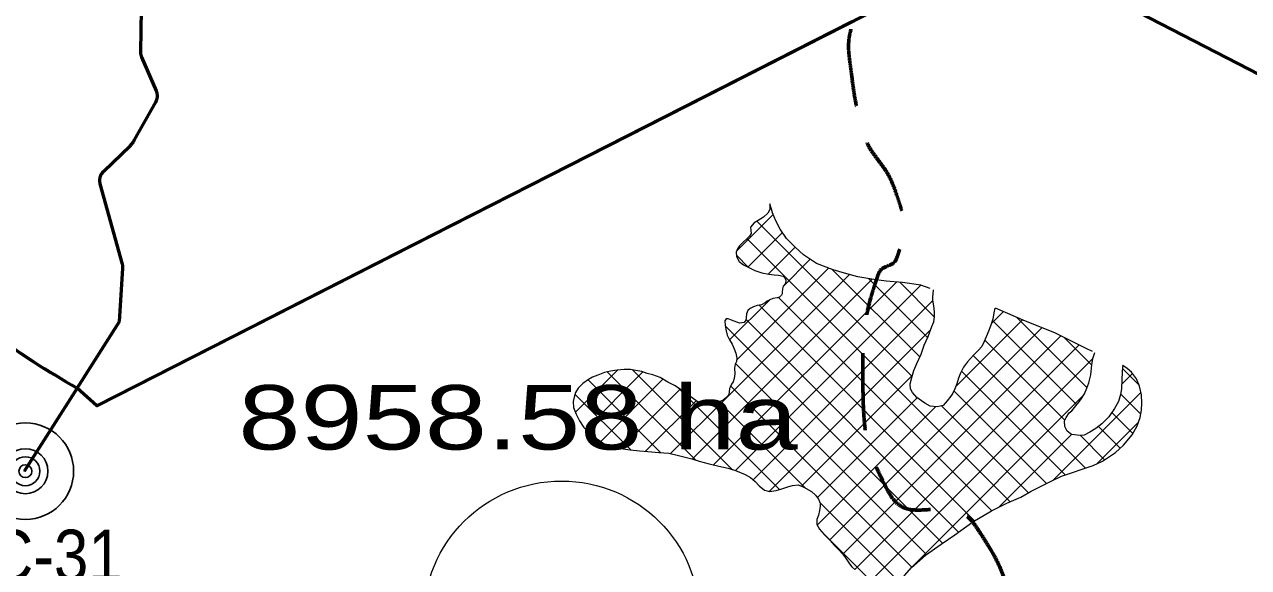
# Model space of a CAD drawing. Extents: x -1643653 to 4543381, y 1624270 to 13878484.
# Drawn here: x 743353 to 752870, y 8938782 to 8943002 of the extents above; entities that cross this region are included whole.
import ezdxf

# ---------------------------------------------------------------- set-up
doc = ezdxf.new("R2010")
doc.units = 0
doc.header["$LTSCALE"] = 200
doc.linetypes.add('MEDIUM_DASHED', pattern=[4.5, 3, -1.5])
for name, color, linetype, lineweight in [('1', 7, 'Continuous', 13), ('10', 7, 'MEDIUM_DASHED', 60), ('15', 7, 'Continuous', 25), ('27', 7, 'Continuous', 53), ('29', 7, 'Continuous', 13), ('45', 7, 'Continuous', 13), ('60', 7, 'Continuous', 53)]:
    doc.layers.add(name, color=color, linetype=linetype, lineweight=lineweight)
doc.layers.add('63', color=7, linetype='Continuous')

msp = doc.modelspace()

# ---------------------------------------------------------------- linework, layer by layer
at = {"layer": '1', "lineweight": 25}
msp.add_spline([(814781, 9009175.5), (814787.2, 9009173.4), (814796.9, 9009173.4), (814799.4, 9009172.4), (814805.1, 9009174.5), (814805.6, 9009176.5), (814811.7, 9009179.5), (814811.7, 9009179.5), (814801.5, 9009181), (814790.7, 9009181.5), (814784.1, 9009183.1), (814777.4, 9009185.1), (814778.4, 9009175.5)], degree=3, dxfattribs=at)
at = {"layer": '10'}
msp.add_open_spline([(748428.7, 8937057.8), (748568.6, 8937148.3), (748708.4, 8937238.8), (748848.3, 8937329.4), (749030.7, 8937447.4), (749270.9, 8937454.9), (749465.4, 8937539.2), (749644.3, 8937616.8), (749748.6, 8937866), (749946.7, 8937897.2), (750151.5, 8937929.4), (750357.8, 8937840), (750563.7, 8937835.5), (750653.6, 8937833.5), (750744.1, 8937817.7), (750834, 8937851.6), (750948, 8937894.7), (751009.1, 8938011), (751043.8, 8938123.2), (751073.8, 8938220), (751064.4, 8938323), (751043.8, 8938419.4), (750996.5, 8938641.1), (750911.9, 8938852.4), (750784.7, 8939049), (750625.7, 8939294.4), (750166, 8939169.6), (750031.8, 8939444), (749904.6, 8939704.2), (749874.5, 8939968.8), (749871.4, 8940234), (749868.3, 8940500.5), (749897, 8940771.6), (749982.5, 8941036.4), (750007.4, 8941113.5), (750119.1, 8941136.5), (750142.9, 8941209.2), (750187.9, 8941346.2), (750189.4, 8941516.7), (750142.9, 8941653.6), (750072.1, 8941862), (749901.7, 8942042.3), (749846.7, 8942262.3), (749811.1, 8942404.7), (749791.8, 8942550), (749772.7, 8942694.3), (749745.7, 8942897.4), (749833.2, 8943109.7), (749772.7, 8943311.5), (749686.1, 8943600.2), (749223.6, 8943490.5), (748941.6, 8943614.3)], degree=3, dxfattribs=at)
at = {"layer": '15'}
for radius in [375, 175, 112.5, 50]:
    msp.add_circle((743360.2, 8939530.1), radius, dxfattribs=at)
at = {"layer": '27'}
for q in [(744090.6, 8940694), (743353.6, 8939532)]:
    msp.add_line((743761.9, 8940175.8), q, dxfattribs=at)
for points in [[(756140.1, 8940090.3), (756320.9, 8940428.6), (756320.3, 8940628.8), (756266.6, 8940906.9), (751001.5, 8943620.1), (750955.3, 8943620), (743914.7, 8940037.6), (743761.9, 8940175.8)], [(756431.1, 8941480.5), (756302.8, 8941299.7), (756285.3, 8941165.5), (756256.1, 8940961.3), (756266.6, 8940906.9), (751001.5, 8943620.1), (751001.5, 8943620.1), (750955.3, 8943620), (750955.3, 8943620)], [(743942.6, 8941816.8), (743943.4, 8941819.5), (743944.3, 8941822.2), (743945.2, 8941824.8), (743946.2, 8941827.5), (743947.3, 8941830.1), (743948.5, 8941832.7), (743949.7, 8941835.2), (743951, 8941837.7), (743952.4, 8941840.2), (743953.8, 8941842.6), (743955.3, 8941845), (743956.9, 8941847.3), (743958.6, 8941849.6), (743960.3, 8941851.9), (743962.1, 8941854.1), (743963.9, 8941856.2), (743965.8, 8941858.3), (743967.8, 8941860.4), (743969.5, 8941862.1), (744173.7, 8942059.7), (744176.6, 8942062.6), (744179.4, 8942065.4), (744182.1, 8942068.3), (744184.8, 8942071.3), (744187.4, 8942074.3), (744189.9, 8942077.4), (744192.4, 8942080.6), (744194.8, 8942083.7), (744197.2, 8942087), (744199.5, 8942090.2), (744201.7, 8942093.6), (744203.9, 8942096.9), (744206, 8942100.3), (744208, 8942103.8), (744208.9, 8942105.3), (744373.8, 8942398.2), (744375.2, 8942400.7), (744376.4, 8942403.2), (744377.7, 8942405.8), (744378.8, 8942408.3), (744379.8, 8942411), (744380.8, 8942413.6), (744381.8, 8942416.3), (744382.6, 8942419), (744383.3, 8942421.7), (744384, 8942424.5), (744384.6, 8942427.2), (744385.2, 8942430), (744385.6, 8942432.8), (744386, 8942435.6), (744386.3, 8942438.4), (744386.5, 8942441.2), (744386.6, 8942444.1), (744386.7, 8942446.9), (744386.6, 8942449.7), (744386.5, 8942452.5), (744386.3, 8942455.4), (744386.1, 8942458.2), (744385.7, 8942461), (744385.3, 8942463.8), (744384.8, 8942466.6), (744384.2, 8942469.3), (744383.5, 8942472.1), (744382.8, 8942474.8), (744382, 8942477.5), (744381.1, 8942480.2), (744380.1, 8942482.8), (744379.1, 8942485.5), (744378.5, 8942486.8), (744265.9, 8942748.1), (744264.8, 8942750.7), (744263.8, 8942753.3), (744262.9, 8942756), (744262.1, 8942758.7), (744261.3, 8942761.4), (744260.6, 8942764.1), (744259.9, 8942766.9), (744259.4, 8942769.7), (744258.9, 8942772.5), (744258.5, 8942775.3), (744258.2, 8942778.1), (744258, 8942780.9), (744257.8, 8942783.7), (744257.8, 8942786.5), (744257.8, 8942789.2), (744268.3, 8943456.6)], [(743942.6, 8941816.8), (743943.4, 8941819.5), (743944.3, 8941822.2), (743945.2, 8941824.8), (743946.2, 8941827.5), (743947.3, 8941830.1), (743948.5, 8941832.7), (743949.7, 8941835.2), (743951, 8941837.7), (743952.4, 8941840.2), (743953.8, 8941842.6), (743955.3, 8941845), (743956.9, 8941847.3), (743958.6, 8941849.6), (743960.3, 8941851.9), (743962.1, 8941854.1), (743963.9, 8941856.2), (743965.8, 8941858.3), (743967.8, 8941860.4), (743969.5, 8941862.1), (744173.7, 8942059.7), (744176.6, 8942062.6), (744179.4, 8942065.4), (744182.1, 8942068.3), (744184.8, 8942071.3), (744187.4, 8942074.3), (744189.9, 8942077.4), (744192.4, 8942080.6), (744194.8, 8942083.7), (744197.2, 8942087), (744199.5, 8942090.2), (744201.7, 8942093.6), (744203.9, 8942096.9), (744206, 8942100.3), (744208, 8942103.8), (744208.9, 8942105.3), (744373.8, 8942398.2), (744375.2, 8942400.7), (744376.4, 8942403.2), (744377.7, 8942405.8), (744378.8, 8942408.3), (744379.8, 8942411), (744380.8, 8942413.6), (744381.8, 8942416.3), (744382.6, 8942419), (744383.3, 8942421.7), (744384, 8942424.5), (744384.6, 8942427.2), (744385.2, 8942430), (744385.6, 8942432.8), (744386, 8942435.6), (744386.3, 8942438.4), (744386.5, 8942441.2), (744386.6, 8942444.1), (744386.7, 8942446.9), (744386.6, 8942449.7), (744386.5, 8942452.5), (744386.3, 8942455.4), (744386.1, 8942458.2), (744385.7, 8942461), (744385.3, 8942463.8), (744384.8, 8942466.6), (744384.2, 8942469.3), (744383.5, 8942472.1), (744382.8, 8942474.8), (744382, 8942477.5), (744381.1, 8942480.2), (744380.1, 8942482.8), (744379.1, 8942485.5), (744378.5, 8942486.8), (744265.9, 8942748.1), (744264.8, 8942750.7), (744263.8, 8942753.3), (744262.9, 8942756), (744262.1, 8942758.7), (744261.3, 8942761.4), (744260.6, 8942764.1), (744259.9, 8942766.9), (744259.4, 8942769.7), (744258.9, 8942772.5), (744258.5, 8942775.3), (744258.2, 8942778.1), (744258, 8942780.9), (744257.8, 8942783.7), (744257.8, 8942786.5), (744257.8, 8942789.2), (744268.3, 8943456.6)], [(749787.6, 8943025.8), (743914.7, 8940037.6), (743761.9, 8940175.8), (744090.6, 8940694)], [(744090.6, 8940694), (744118.5, 8941105.6), (744118.6, 8941108.4), (744118.7, 8941111.3), (744118.7, 8941114.1), (744118.6, 8941116.9), (744118.4, 8941119.7), (744118.2, 8941122.6), (744117.8, 8941125.4), (744117.5, 8941128.2), (744117, 8941130.9), (744116.4, 8941133.7), (744115.8, 8941136.5), (744115.1, 8941139), (743942.7, 8941763.7), (743941.9, 8941766.4), (743941.3, 8941769.1), (743940.7, 8941771.9), (743940.3, 8941774.7), (743939.9, 8941777.5), (743939.5, 8941780.3), (743939.3, 8941783.1), (743939.1, 8941786), (743939.1, 8941788.8), (743939.1, 8941791.6), (743939.1, 8941794.4), (743939.3, 8941797.3), (743939.5, 8941800.1), (743939.8, 8941802.9), (743940.2, 8941805.7), (743940.7, 8941808.5), (743941.3, 8941811.2), (743941.9, 8941814), (743942.6, 8941816.8)], [(744090.6, 8940694), (744118.5, 8941105.6), (744118.6, 8941108.4), (744118.7, 8941111.3), (744118.7, 8941114.1), (744118.6, 8941116.9), (744118.4, 8941119.7), (744118.2, 8941122.6), (744117.8, 8941125.4), (744117.5, 8941128.2), (744117, 8941130.9), (744116.4, 8941133.7), (744115.8, 8941136.5), (744115.1, 8941139), (743942.7, 8941763.7), (743941.9, 8941766.4), (743941.3, 8941769.1), (743940.7, 8941771.9), (743940.3, 8941774.7), (743939.9, 8941777.5), (743939.5, 8941780.3), (743939.3, 8941783.1), (743939.1, 8941786), (743939.1, 8941788.8), (743939.1, 8941791.6), (743939.1, 8941794.4), (743939.3, 8941797.3), (743939.5, 8941800.1), (743939.8, 8941802.9), (743940.2, 8941805.7), (743940.7, 8941808.5), (743941.3, 8941811.2), (743941.9, 8941814), (743942.6, 8941816.8)], [(743761.9, 8940175.8), (743353.6, 8939532), (743352.3, 8939530.6)]]:
    msp.add_lwpolyline(points, dxfattribs=at)
for points in [[(737849.6, 8942996.8), (740014, 8942114.2), (741308, 8942564.7), (742317.7, 8942267.2), (742675.2, 8941159), (743761.9, 8940175.8)], [(740014, 8942114.2), (741308, 8942564.7), (742317.7, 8942267.2), (742675.2, 8941159), (743761.9, 8940175.8)]]:
    msp.add_spline(points, degree=3, dxfattribs=at)
at = {"layer": '29'}
for p, q in [((749158, 8941575), (749148.2, 8941584.8)), ((748889.4, 8941241.3), (749174.2, 8941526.1)), ((750254.3, 8940266.6), (749047.9, 8941473)), ((748976.7, 8941116.6), (749246.2, 8941386)), ((751017, 8939291.7), (748970.2, 8941338.5)), ((748983.1, 8941113.5), (748887.9, 8941208.7)), ((749134.8, 8941062.4), (749344.2, 8941271.9)), ((749251.3, 8940966.8), (749461.6, 8941177.2)), ((748889.9, 8940393.4), (749605, 8941108.4)), ((750314.3, 8940418.7), (749636.5, 8941096.5)), ((748546.8, 8939625.9), (749943.1, 8941022.2)), ((748711.4, 8939578.4), (750133.6, 8941000.6)), ((748815.3, 8940106.6), (749767.4, 8941058.7)), ((750375.3, 8940569.9), (749918.9, 8941026.3)), ((750428.7, 8940728.6), (750158.7, 8940998.6)), ((748880, 8939534.8), (750322, 8940976.9)), ((748834.8, 8940550.3), (749147.8, 8940863.3)), ((749019.8, 8939462.6), (750414.9, 8940857.7)), ((750740.3, 8939144.1), (749064.7, 8940819.8)), ((750872.8, 8939223.8), (749215.5, 8940881.1)), ((750615.7, 8939056.6), (748963, 8940709.4)), ((750592.2, 8940186.5), (751112.2, 8940706.4)), ((750869.5, 8940675.9), (750963.6, 8940769.9)), ((751534.8, 8940046.8), (750879.1, 8940702.5)), ((751615, 8940178.7), (751068.7, 8940725)), ((750489.7, 8938970.5), (748803, 8940657.2)), ((749142.6, 8939373.2), (750397.6, 8940628.2)), ((749613.7, 8938995.8), (751263.2, 8940645.3)), ((749716.1, 8938886.1), (751411.5, 8940581.5)), ((749809, 8938766.8), (751553.7, 8940511.5)), ((751442.2, 8939927.2), (750820, 8940549.4)), ((751651.7, 8940354.1), (751436.7, 8940569.1)), ((751603.3, 8939553.9), (750728.6, 8940428.7)), ((750366.1, 8938882), (748881.1, 8940367)), ((749927.2, 8938672.9), (751660.7, 8940406.4)), ((752020.2, 8940197.7), (751889.9, 8940328.1)), ((747636.7, 8939988.7), (747963.4, 8940315.4)), ((747715.2, 8939855), (748162, 8940301.8)), ((748301.4, 8939673.9), (747734.9, 8940240.4)), ((747833.9, 8939761.6), (748317.3, 8940245)), ((748569.5, 8939618), (747884.7, 8940302.7)), ((748857.7, 8939541.9), (748083.4, 8940316.2)), ((749394.6, 8939413.1), (750256.9, 8940275.4)), ((751444.2, 8939501), (750637.8, 8940307.4)), ((751884.2, 8940205.6), (751968.4, 8940289.8)), ((748066.6, 8939696.6), (747633.1, 8940130.1)), ((747990.5, 8939706.1), (748451.6, 8940167.2)), ((749223, 8939388.7), (748429.6, 8940182.1)), ((750251, 8938785), (748843.8, 8940192.2)), ((751298.5, 8939434.6), (750578.6, 8940154.4)), ((751351.3, 8939460.6), (752033.5, 8940142.8)), ((752031.8, 8939974.1), (751875.2, 8940130.6)), ((748181.2, 8939684.6), (748574.3, 8940077.7)), ((748375.6, 8939666.8), (748812.8, 8940104.1)), ((749425.6, 8939398.2), (748755.4, 8940068.4)), ((749517.1, 8939323.4), (750294.5, 8940100.9)), ((750253.6, 8938787.2), (751591.9, 8940125.5)), ((751158.1, 8939362.8), (750483.3, 8940037.6)), ((749516.1, 8939110.4), (750437.1, 8940031.3)), ((751970.2, 8939823.5), (751806.5, 8939987.2)), ((751688.5, 8939585.7), (752014, 8939911.2)), ((751872.3, 8939709.2), (751703.7, 8939877.9)), ((750929.2, 8939250.7), (751493.7, 8939815.2)), ((751751.2, 8939618.2), (751562.4, 8939807)), ((750168.3, 8938655.5), (749536.5, 8939287.3)), ((750150.7, 8938461), (749550.4, 8939061.3))]:
    msp.add_line(p, q, dxfattribs=at)
for points in [[(749147.9, 8941608.2), (749148.4, 8941565.3), (749132.5, 8941535.7), (749099.9, 8941504.8), (749056.2, 8941478.1), (749026.2, 8941459.9), (748997.2, 8941426), (749001.2, 8941401.6), (749002.1, 8941378.3), (748989.4, 8941357.5), (748966.5, 8941334.7), (748943.6, 8941312), (748913, 8941281.1), (748896.2, 8941257.8), (748885.5, 8941232), (748889, 8941198.5), (748910.2, 8941160.3), (748942.5, 8941132.9), (748989.7, 8941110.4), (749032.7, 8941090.5), (749087, 8941072.1), (749140.7, 8941061.2), (749182.3, 8941056.6), (749214.8, 8941054.4), (749250.8, 8941045.7), (749265.5, 8941033), (749273, 8941013.7), (749269.4, 8940989.3), (749251.6, 8940968.6), (749247.5, 8940946.8), (749242.8, 8940920.9), (749242.8, 8940908.2), (749239.2, 8940898.1), (749223.9, 8940883.9), (749205.7, 8940877.9), (749171.1, 8940871.4), (749147.8, 8940863.3), (749127.4, 8940852.2), (749112.2, 8940838.1), (749084.2, 8940822.9), (749050.2, 8940817.4), (749021.8, 8940807.9), (748994.8, 8940793.8), (748977.5, 8940778.6), (748966.3, 8940754.2), (748964.2, 8940725.8), (748962.6, 8940704.5), (748947.8, 8940686.8), (748912.8, 8940680.3), (748891, 8940687.5), (748851, 8940704.3), (748823.1, 8940713.6), (748808.4, 8940715.1), (748799.2, 8940697.9), (748802.1, 8940662.9), (748808.6, 8940620.8), (748815.6, 8940586.2), (748834.3, 8940551.2), (748855.5, 8940517.1), (748870.6, 8940482.1), (748884.7, 8940448.5), (748891.2, 8940409.9), (748889.1, 8940382.5), (748878.4, 8940361.8), (748873.2, 8940330.8), (748876.1, 8940285.7), (748871.5, 8940251.7), (748861.8, 8940224.3), (748850, 8940206.1), (748839.8, 8940183.3), (748834.7, 8940172.1), (748833.1, 8940145.7), (748830.5, 8940125.9), (748814.2, 8940105.2), (748784.7, 8940081.9), (748749.7, 8940065.8), (748719.7, 8940061.3), (748677.1, 8940052.8), (748640.5, 8940057), (748582.2, 8940071.9), (748459.2, 8940162.1), (748408, 8940196.7), (748354.3, 8940221.7), (748295.1, 8940258.9), (748237.3, 8940278.9), (748193.7, 8940290.7), (748152.6, 8940305), (748121.7, 8940310.7), (748091.8, 8940314.3), (748065.9, 8940320)], [(750393.9, 8940950.5), (750321.3, 8940977.1), (750180.2, 8940996.8), (750051.4, 8941007.3), (749957.6, 8941019.8), (749831.3, 8941041), (749729.4, 8941069.2), (749639.6, 8941095.3), (749510.4, 8941144.4), (749409.6, 8941212.2), (749344.3, 8941271.7), (749278.6, 8941338.4), (749228.5, 8941412.1), (749195.7, 8941475.1), (749169.5, 8941537.1), (749160.5, 8941566.8), (749147.9, 8941608.2)], [(750495.6, 8940040.4), (750449.5, 8940029.9), (750394.6, 8940036.1), (750353.6, 8940059.6), (750326.8, 8940077.4), (750290.3, 8940103.9), (750258.4, 8940141.1), (750241.3, 8940171.1), (750239.9, 8940208.6), (750251.7, 8940257.8), (750267.6, 8940311.5), (750291.6, 8940368.3), (750324.3, 8940440.8), (750349.3, 8940510.2), (750378.4, 8940577.1), (750407.1, 8940653.6), (750422.4, 8940691.7), (750429.1, 8940731.2), (750428.7, 8940766.7), (750424.7, 8940793.6), (750420.3, 8940830.7), (750414.3, 8940860.7), (750415.4, 8940886), (750419, 8940907.8), (750421.6, 8940940.3)], [(750897.2, 8940798.3), (750890.5, 8940761.8), (750882.2, 8940711.1), (750868.9, 8940674.1), (750852, 8940623.4), (750831.1, 8940574.8), (750815.2, 8940538.3), (750795.3, 8940500.3), (750770.4, 8940471.4), (750731.2, 8940431.5), (750683.8, 8940380.8), (750653.8, 8940339.8), (750627.8, 8940287.1), (750615.5, 8940254.2), (750601.2, 8940209.6), (750586.3, 8940171.1), (750570.5, 8940137.1), (750555.7, 8940112.3), (750527.7, 8940077.9), (750495.6, 8940040.4)], [(751657.3, 8940460.3), (751608.2, 8940484.7), (751364.4, 8940604.7), (751134.8, 8940696.7), (750902.3, 8940796.2)], [(751891.9, 8940352.5), (751890.4, 8940340.3), (751888.7, 8940299.7), (751886, 8940240.8), (751882.3, 8940170.3), (751874.5, 8940126.7), (751860.2, 8940070.9), (751828.6, 8940018.3), (751782.7, 8939953.4), (751728.7, 8939898.3), (751684, 8939861.9), (751635.2, 8939833.6), (751591.5, 8939810.4), (751562, 8939806.9), (751493.1, 8939815.3), (751459.6, 8939840.7), (751441, 8939878.8), (751438.6, 8939920.4), (751452.8, 8939947.3), (751476.8, 8939982.8), (751496.1, 8940000.5), (751526.7, 8940037.4), (751553.7, 8940068.8), (751571, 8940094.1), (751596, 8940131.6), (751613.9, 8940175.7), (751628.7, 8940217.2), (751643.1, 8940279.1), (751651.9, 8940355.7), (751660.7, 8940406.4), (751674, 8940452.1)], [(748065.9, 8940320), (748016.6, 8940321), (747961.8, 8940315.2), (747908.6, 8940307.8), (747863.9, 8940298.2), (747810.5, 8940276.6), (747769.4, 8940261), (747737.4, 8940242.3), (747695.2, 8940211), (747657.5, 8940175.6), (747636.1, 8940140.6), (747626.3, 8940106.6), (747618.1, 8940071.1), (747621.5, 8940024.9), (747643.2, 8939973.1), (747668.9, 8939922.3), (747701.3, 8939870.5), (747737.2, 8939830.8), (747785.8, 8939795.6), (747820.2, 8939771.2), (747860.7, 8939742.6), (747900.7, 8939718.7)], [(751180.2, 8939375.7), (751253.4, 8939412.1), (751331.1, 8939450.9), (751415, 8939491.2), (751662.8, 8939573.7), (751735.5, 8939607.5), (751835.7, 8939675.7), (751898.2, 8939732.9), (751964.4, 8939813.4), (752004.2, 8939883.8), (752027.2, 8939948.2), (752037.1, 8940004.5), (752040.8, 8940057.7), (752037.4, 8940124.7), (752022.9, 8940191.7), (751998.2, 8940247.1), (751961.3, 8940300), (751927.4, 8940329), (751891.9, 8940352.5), (751889.6, 8940353.3)], [(747900.7, 8939718.7), (747952, 8939711.4), (748008.3, 8939703.6), (748062.6, 8939697), (748135.1, 8939689.1), (748200, 8939682.8), (748285.2, 8939674.9), (748361.8, 8939670.1), (748438.9, 8939651.6), (748542.4, 8939627.5), (748599.1, 8939607.5), (748675.2, 8939586.5), (748751.2, 8939569.5), (748823.8, 8939552.6), (748880.5, 8939534.7), (748956.6, 8939503.5), (748999.1, 8939481), (749034.6, 8939449.5), (749066.4, 8939415.4), (749107.4, 8939383.8), (749146.5, 8939372), (749196.2, 8939381), (749241.9, 8939394.1), (749295.8, 8939411.7), (749323.7, 8939419.2), (749368.9, 8939424.1), (749413, 8939405.2), (749471.7, 8939372.6), (749502.1, 8939342.6), (749526.3, 8939311.5), (749538.9, 8939281.6), (749539.9, 8939257.7), (749534.2, 8939224.2), (749525.5, 8939188.8), (749514.2, 8939155.8), (749513.1, 8939115.7), (749534.3, 8939078.6), (749571.2, 8939038.9), (749616.8, 8938992.6), (749648.1, 8938955.5), (749685, 8938918.3), (749716.9, 8938885.3), (749736.6, 8938856.8), (749768.4, 8938810.5), (749786.1, 8938786.1), (749807.9, 8938767.3)], [(750115.1, 8938280.4), (750120.7, 8938310.7), (750156.7, 8938491.2), (750159.9, 8938556.7), (750169.9, 8938674.9), (750198, 8938722.5), (750248.4, 8938782.7), (750358.8, 8938876.8), (750480.3, 8938964.2), (750586.1, 8939035.5), (750726.9, 8939136), (750870.8, 8939222.9), (750991.7, 8939280.4), (751099.9, 8939328.8), (751180.2, 8939375.7)]]:
    msp.add_lwpolyline(points, dxfattribs=at)
at = {"layer": '45'}
msp.add_circle((747529.1, 8938380), 1073.6, dxfattribs=at)
at = {"layer": '60', "linetype": 'MEDIUM_DASHED', "lineweight": 40}
msp.add_line((743353.6, 8939532), (744090.6, 8940694), dxfattribs=at)
at = {"layer": '60'}
for points in [[(743942.6, 8941816.8), (743943.4, 8941819.5), (743944.3, 8941822.2), (743945.2, 8941824.8), (743946.2, 8941827.5), (743947.3, 8941830.1), (743948.5, 8941832.7), (743949.7, 8941835.2), (743951, 8941837.7), (743952.4, 8941840.2), (743953.8, 8941842.6), (743955.3, 8941845), (743956.9, 8941847.3), (743958.6, 8941849.6), (743960.3, 8941851.9), (743962.1, 8941854.1), (743963.9, 8941856.2), (743965.8, 8941858.3), (743967.8, 8941860.4), (743969.5, 8941862.1), (744173.7, 8942059.7), (744176.6, 8942062.6), (744179.4, 8942065.4), (744182.1, 8942068.3), (744184.8, 8942071.3), (744187.4, 8942074.3), (744189.9, 8942077.4), (744192.4, 8942080.6), (744194.8, 8942083.7), (744197.2, 8942087), (744199.5, 8942090.2), (744201.7, 8942093.6), (744203.9, 8942096.9), (744206, 8942100.3), (744208, 8942103.8), (744208.9, 8942105.3), (744373.8, 8942398.2), (744375.2, 8942400.7), (744376.4, 8942403.2), (744377.7, 8942405.8), (744378.8, 8942408.3), (744379.8, 8942411), (744380.8, 8942413.6), (744381.8, 8942416.3), (744382.6, 8942419), (744383.3, 8942421.7), (744384, 8942424.5), (744384.6, 8942427.2), (744385.2, 8942430), (744385.6, 8942432.8), (744386, 8942435.6), (744386.3, 8942438.4), (744386.5, 8942441.2), (744386.6, 8942444.1), (744386.7, 8942446.9), (744386.6, 8942449.7), (744386.5, 8942452.5), (744386.3, 8942455.4), (744386.1, 8942458.2), (744385.7, 8942461), (744385.3, 8942463.8), (744384.8, 8942466.6), (744384.2, 8942469.3), (744383.5, 8942472.1), (744382.8, 8942474.8), (744382, 8942477.5), (744381.1, 8942480.2), (744380.1, 8942482.8), (744379.1, 8942485.5), (744378.5, 8942486.8), (744265.9, 8942748.1), (744264.8, 8942750.7), (744263.8, 8942753.3), (744262.9, 8942756), (744262.1, 8942758.7), (744261.3, 8942761.4), (744260.6, 8942764.1), (744259.9, 8942766.9), (744259.4, 8942769.7), (744258.9, 8942772.5), (744258.5, 8942775.3), (744258.2, 8942778.1), (744258, 8942780.9), (744257.8, 8942783.7), (744257.8, 8942786.5), (744257.8, 8942789.2), (744268.3, 8943456.6)], [(744090.6, 8940694), (744118.5, 8941105.6), (744118.6, 8941108.4), (744118.7, 8941111.3), (744118.7, 8941114.1), (744118.6, 8941116.9), (744118.4, 8941119.7), (744118.2, 8941122.6), (744117.8, 8941125.4), (744117.5, 8941128.2), (744117, 8941130.9), (744116.4, 8941133.7), (744115.8, 8941136.5), (744115.1, 8941139), (743942.7, 8941763.7), (743941.9, 8941766.4), (743941.3, 8941769.1), (743940.7, 8941771.9), (743940.3, 8941774.7), (743939.9, 8941777.5), (743939.5, 8941780.3), (743939.3, 8941783.1), (743939.1, 8941786), (743939.1, 8941788.8), (743939.1, 8941791.6), (743939.1, 8941794.4), (743939.3, 8941797.3), (743939.5, 8941800.1), (743939.8, 8941802.9), (743940.2, 8941805.7), (743940.7, 8941808.5), (743941.3, 8941811.2), (743941.9, 8941814), (743942.6, 8941816.8)]]:
    msp.add_lwpolyline(points, dxfattribs=at)

# ---------------------------------------------------------------- texts
at = {"layer": '15', "width": 0.9}
msp.add_text('C-31', height=400, dxfattribs=at).set_placement((743074, 8938675.7))
at = {"layer": '63', "width": 1.3}
msp.add_text(' 8958.58 ha', height=500, dxfattribs=at).set_placement((744773.8, 8939698.8))

doc.saveas('drawing.dxf')
